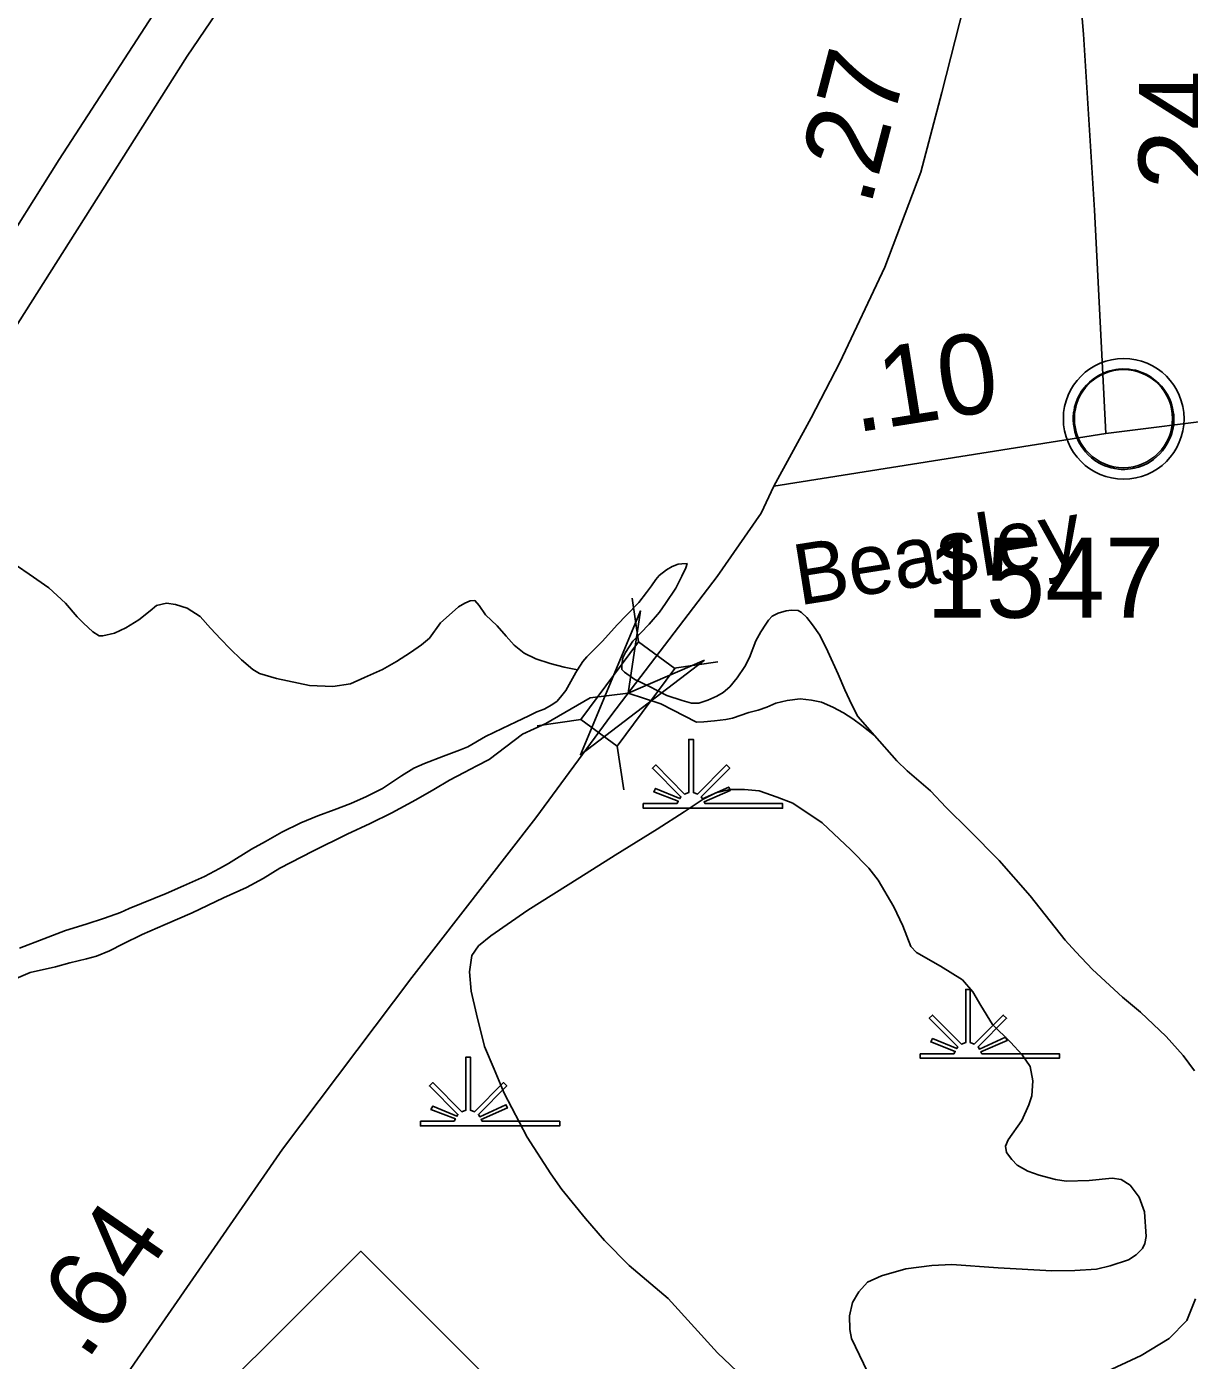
# Model space of a CAD drawing. Extents: x 2220236 to 2384410, y 720751 to 894131.
# Drawn here: x 2349757 to 2351574, y 845177 to 847261 of the extents above; entities that cross this region are included whole.
import ezdxf

# ---------------------------------------------------------------- set-up
doc = ezdxf.new("R2010")
doc.units = 0
for name, color, linetype in [('Exist Civil Demographics Community CELL', 7, 'Continuous'), ('Exist Hydrographic Creek Double Shore', 7, 'Continuous'), ('Exist Hydrographic Creek Single Shore', 7, 'Continuous'), ('Exist Hydrographic Misc Water Feature', 7, 'Continuous'), ('Exist Hydrographic Pond Under 1500 Sq Ft', 7, 'Continuous'), ('Exist Hydrographic Swamp CELL', 7, 'Continuous'), ('Exist Road Non-System Type 51', 7, 'Continuous'), ('Exist Road Primary Interstate Divided Center Attributed', 7, 'Continuous'), ('Exist Road Primary NC Attributed', 7, 'Continuous'), ('Exist Road Primary NC Service Mileage Hundredths English Label', 7, 'Continuous'), ('Exist Road Primary NC Shield CELL', 7, 'Continuous'), ('Exist Road Primary NC Structure Standard Bridge CELL', 7, 'Continuous'), ('Exist Road Secondary Mileage Hundredths English Label', 7, 'Continuous'), ('Exist Road Secondary Structure Standard Bridge Attributed CELL', 7, 'Continuous'), ('Exist Road Secondary Type 51 Attributed', 7, 'Continuous'), ('Exist Road Secondary Type 51 Label', 7, 'Continuous'), ('Exist Road Secondary Type 51 Number Label', 7, 'Continuous')]:
    doc.layers.add(name, color=color, linetype=linetype)

msp = doc.modelspace()

# ---------------------------------------------------------------- linework, layer by layer
at = {"layer": 'Exist Civil Demographics Community CELL'}
msp.add_lwpolyline([(2351393.6, 846660.9), (2351394.5, 846666.4), (2351396.3, 846673), (2351399.2, 846680.2), (2351402.2, 846686), (2351405.5, 846691.7), (2351409.3, 846696.8), (2351413.2, 846701.2), (2351417.8, 846705.8), (2351423.3, 846710.4), (2351428.8, 846714), (2351433.7, 846716.9), (2351438.7, 846719.3), (2351444.2, 846721.6), (2351449.8, 846723.5), (2351454.1, 846724.6), (2351459, 846725.3), (2351463.1, 846726.1), (2351469.5, 846726.3), (2351473.9, 846726.2), (2351479.6, 846726), (2351484.5, 846725.2), (2351489.4, 846724.3), (2351494.4, 846722.8), (2351499.6, 846720.9), (2351506.2, 846718), (2351512.5, 846714.5), (2351517.5, 846710.9), (2351522.7, 846706.9), (2351526, 846703.8), (2351530.1, 846699.4), (2351534, 846694.7), (2351537.1, 846690.1), (2351540.2, 846685.1), (2351542.7, 846680), (2351544.7, 846674.9), (2351546.3, 846669.9), (2351547.5, 846665.3), (2351548.6, 846659.3), (2351549.3, 846654.6), (2351549.5, 846648.6), (2351549.3, 846642.8), (2351548.8, 846637.1), (2351547.8, 846631.6), (2351546.2, 846625.5), (2351544.3, 846619.6), (2351542, 846614.6), (2351538.8, 846608.6), (2351535.6, 846603.3), (2351532.1, 846598.6), (2351527.9, 846593.8), (2351522.6, 846588.8), (2351517.6, 846584.7), (2351512.6, 846581.3), (2351508.2, 846578.8), (2351501.4, 846575.5), (2351494.3, 846572.8), (2351488.3, 846571.4), (2351481.7, 846570.1), (2351477.3, 846569.6), (2351472.8, 846569.3), (2351467.2, 846569.3), (2351462.9, 846569.8), (2351457.3, 846570.5), (2351451.4, 846571.8), (2351446.8, 846573.1), (2351441.6, 846575), (2351437, 846577), (2351433.1, 846579.2), (2351426.3, 846583.3), (2351420.7, 846587.5), (2351415.8, 846592), (2351411.4, 846596.9), (2351408.2, 846600.9), (2351405.2, 846605), (2351401.1, 846612.1), (2351399.4, 846615.7), (2351397.7, 846619.7), (2351395.1, 846627.9), (2351393.6, 846634.9), (2351392.9, 846640.1), (2351392.5, 846646.4), (2351392.5, 846651.1), (2351393, 846657.6)], close=True, dxfattribs=at)
for centre, radius in [((2351471.2, 846648.4), 94.3), ((2351470.9, 846648.7), 76.7)]:
    msp.add_circle(centre, radius, dxfattribs=at)
at = {"layer": 'Exist Hydrographic Creek Double Shore'}
for points in [[(2349917.4, 845882.8), (2349975.2, 845906.5), (2350001.9, 845918.4), (2350034.8, 845932.9), (2350058.6, 845945.3), (2350072.4, 845953.1), (2350108.2, 845975.9), (2350130.1, 845987.6), (2350156, 846002.5), (2350185.6, 846016.8), (2350211.8, 846027.7), (2350237.7, 846037), (2350263.5, 846047.2), (2350288, 846058.1), (2350313.1, 846070.6), (2350342.8, 846090.5), (2350362, 846102.2), (2350378.8, 846109.4), (2350408.5, 846121.1), (2350433.4, 846130.3), (2350446.3, 846135.8), (2350474.2, 846151.7), (2350500, 846164.2), (2350521.8, 846175), (2350541.8, 846184), (2350554, 846190.4), (2350565.7, 846194.8), (2350577.5, 846201.2), (2350586.2, 846207.2), (2350593.4, 846215.7), (2350599.3, 846223.5), (2350614.9, 846252), (2350618, 846256.1)], [(2349724.9, 845766.6), (2349762.6, 845782.9), (2349802.3, 845792.1), (2349824.4, 845797.9), (2349850.3, 845804.5), (2349866.3, 845808.5), (2349886.3, 845816.8), (2349907.8, 845827.6), (2349937.7, 845842.6), (2349973.5, 845858.1), (2350015.5, 845876.3), (2350064.7, 845899.6), (2350100.8, 845915.9), (2350126.8, 845930.1), (2350152.4, 845945.9), (2350204.2, 845972.6), (2350257.9, 845999.4), (2350293.7, 846015.7), (2350327.5, 846032.5), (2350365.3, 846053.1), (2350393.2, 846069), (2350417.6, 846083.7), (2350440.7, 846095.5), (2350460.7, 846106.2), (2350479.6, 846115.8), (2350531.7, 846155.3), (2350568.1, 846172.3), (2350637.3, 846212.4), (2350696.8, 846219.7), (2350747.8, 846202.7), (2350803.8, 846174.4), (2350815.3, 846174.8), (2350832, 846176.2), (2350849.3, 846178.5), (2350860, 846180.6), (2350885.6, 846189.2), (2350899.9, 846193.1), (2350913.5, 846197.6), (2350927.6, 846204.1), (2350945.5, 846208.1), (2350965.5, 846210.5), (2350983.6, 846208.6), (2350999.1, 846205.3), (2351016.5, 846197.9), (2351033.6, 846188.7), (2351047.8, 846179.4), (2351062, 846169.2), (2351082, 846153.6)], [(2349746, 845820.9), (2349783.8, 845835.6), (2349817.7, 845848.5), (2349849.8, 845858.7), (2349878.9, 845868.1), (2349903.9, 845876.6), (2349917.4, 845882.8)]]:
    msp.add_lwpolyline(points, dxfattribs=at)
at = {"layer": 'Exist Hydrographic Creek Single Shore'}
msp.add_lwpolyline([(2351582, 845629.2), (2351564.3, 845653.1), (2351537.8, 845683.2), (2351497.5, 845720.9), (2351469.3, 845744.4), (2351422.6, 845787.8), (2351396.2, 845815.2), (2351380, 845833.6), (2351325.3, 845902.6), (2351276.4, 845958), (2351229.9, 846005.4), (2351193.6, 846041), (2351169.3, 846066.9), (2351132.8, 846098.2), (2351116.8, 846114), (2351082, 846153.6)], dxfattribs=at)
at = {"layer": 'Exist Hydrographic Misc Water Feature'}
for points in [[(2349742.9, 846418.2), (2349761.1, 846405.8), (2349791.5, 846384.1), (2349817.8, 846360.5), (2349836, 846339), (2349846, 846328.9), (2349860.3, 846315.3), (2349870.4, 846309.2), (2349876.3, 846309.4), (2349894.2, 846313.4), (2349912.2, 846321.7), (2349932.1, 846334), (2349949.9, 846348.5), (2349959.7, 846356.5), (2349975.6, 846360.4), (2349989.8, 846358.4), (2350007.8, 846352.5), (2350028, 846339.6), (2350044.2, 846321.2), (2350060.3, 846303.8), (2350074.4, 846289.6), (2350092.8, 846271.7), (2350110.2, 846256.6), (2350120.9, 846250.5), (2350147.2, 846242.7), (2350199.2, 846231.7), (2350235.4, 846229.9), (2350263.1, 846234.3), (2350285, 846244.1), (2350313, 846256.7), (2350334.8, 846269.1), (2350356.6, 846283.1), (2350374.1, 846295.3), (2350386.5, 846305.7), (2350403.9, 846329.4), (2350422, 846345.8), (2350431.8, 846354.5), (2350441.7, 846360.4), (2350449.8, 846364.1), (2350457.6, 846364.4), (2350463.9, 846356.4), (2350474, 846342.1), (2350492.1, 846324.8), (2350506.2, 846308.9), (2350518.6, 846294.7), (2350534.2, 846282.2), (2350552.6, 846273.1), (2350574.9, 846265.8), (2350596.8, 846260.1), (2350618, 846256.1)], [(2350618, 846256.1), (2350626, 846268.9), (2350632.6, 846276.3), (2350656.5, 846300.3), (2350680.1, 846326.9), (2350693.9, 846341.2), (2350713.8, 846361.1), (2350725.6, 846377), (2350733.4, 846387.1), (2350740.2, 846397.3), (2350745.2, 846403.4), (2350757, 846412.1), (2350765.6, 846417.3), (2350775.3, 846421), (2350780.9, 846421.9), (2350789.1, 846422.2), (2350787.1, 846415.6), (2350781, 846402.2), (2350771.3, 846383.8), (2350755.5, 846359.5), (2350745.9, 846346), (2350729.9, 846327.3), (2350716.1, 846313.6), (2350704.4, 846300.6), (2350692.7, 846283.1), (2350688.8, 846274.7), (2350686.9, 846263.1), (2350687.2, 846256.6), (2350691, 846252.5), (2350707.2, 846241), (2350729, 846230.4), (2350757.5, 846215.8), (2350781.4, 846207.9), (2350795.7, 846204.2), (2350807.5, 846204.1), (2350821.4, 846208.6), (2350835.3, 846215.1), (2350845.3, 846220.4), (2350855.7, 846229.7), (2350867, 846243.3), (2350879, 846261.2), (2350886.7, 846275.2), (2350896.4, 846301.3), (2350904.1, 846315.3), (2350912.1, 846327.2), (2350916.1, 846333.9), (2350921.8, 846340), (2350931.4, 846344.4), (2350943.7, 846348.2), (2350952.2, 846349.5), (2350962.4, 846348.9), (2350967.8, 846345.9), (2350976, 846338), (2350985, 846326.2), (2350996.2, 846310.3), (2351008.7, 846284.5), (2351024.9, 846249.1), (2351035.4, 846224.9), (2351046.6, 846201.4), (2351055.9, 846183), (2351082, 846153.6)], [(2351583.4, 845273.1), (2351569.7, 845239.1), (2351542.3, 845210.7), (2351498.4, 845184.3), (2351436.9, 845155.5), (2351379.3, 845120.4), (2351329.7, 845082.2), (2351282.2, 845039.3), (2351256.6, 845015.2), (2351248.7, 844998.5), (2351242.9, 844971.3), (2351239.5, 844919.3), (2351250.1, 844877.1), (2351274.5, 844833.8), (2351309.4, 844783.7), (2351358, 844718.4), (2351394.6, 844673), (2351453.4, 844599.9), (2351498.1, 844542), (2351540.8, 844492.8), (2351573.4, 844451.5), (2351603.7, 844415.7)]]:
    msp.add_lwpolyline(points, dxfattribs=at)
at = {"layer": 'Exist Hydrographic Pond Under 1500 Sq Ft'}
for points in [[(2350463, 845824.7), (2350482.4, 845840.2), (2350540.1, 845880.3), (2350621.4, 845931.3), (2350676.8, 845966.3), (2350742.4, 846006.8), (2350784.3, 846034.1), (2350814, 846054), (2350833.9, 846064), (2350855.7, 846068.8), (2350878.7, 846069.1), (2350901.8, 846066.8), (2350930, 846057.1), (2350954.1, 846047.6), (2351000.3, 846016.7), (2351045, 845974.8), (2351073.1, 845945.8), (2351087.7, 845927.4), (2351112, 845885.7), (2351126.3, 845856.1), (2351138.8, 845823.8)], [(2350876.9, 845150), (2350836.3, 845188.4), (2350759.3, 845273.2), (2350698.7, 845324.9), (2350660, 845364.3), (2350630.4, 845398.3), (2350593.1, 845443.7), (2350576.3, 845468.3), (2350539.2, 845525.8), (2350503.3, 845594.3), (2350487.3, 845632), (2350472.4, 845667.5), (2350459.8, 845717.9), (2350451.4, 845753.6), (2350449.2, 845784.1), (2350452.8, 845809.5), (2350463, 845824.7)], [(2351138.8, 845823.8), (2351147.4, 845814.3), (2351185.1, 845792.8), (2351219.4, 845771.3), (2351235.6, 845752.9), (2351248, 845731.4), (2351266.2, 845701.6), (2351294.6, 845674.2), (2351312.8, 845654.3), (2351325.1, 845636.1), (2351329.2, 845613.9), (2351327.6, 845590.2), (2351323.2, 845575.9), (2351312.1, 845551.8), (2351290.7, 845521.4), (2351286.5, 845511.4), (2351288.2, 845501.6), (2351296.2, 845490.5), (2351304.8, 845481.6), (2351321.2, 845472.5), (2351338.9, 845466), (2351364.8, 845459.5), (2351381.3, 845456.9), (2351417, 845457.7), (2351453.3, 845461.5), (2351467.2, 845459.7), (2351481.3, 845450.5), (2351495.5, 845432), (2351503.7, 845408.7), (2351506.3, 845370.1), (2351504.1, 845359.5), (2351500.5, 845351.8), (2351490.7, 845341.5), (2351478.5, 845333.8), (2351450.1, 845324.5), (2351428.9, 845319.3), (2351394.9, 845317.3), (2351358.8, 845316.5), (2351274.9, 845321.2), (2351202.8, 845326.5)], [(2351202.8, 845326.5), (2351171.4, 845325.2), (2351130.9, 845319.6), (2351092.9, 845308.9), (2351071, 845299.1), (2351057.2, 845283.8), (2351047.4, 845267), (2351042.6, 845246.1), (2351043.5, 845224.8), (2351046, 845211.1), (2351070.8, 845158.6)]]:
    msp.add_lwpolyline(points, dxfattribs=at)
at = {"layer": 'Exist Hydrographic Swamp CELL'}
for points in [[(2350720.6, 846046.9), (2350773.3, 846047), (2350775.3, 846050.6), (2350737, 846065.4), (2350739.9, 846070.6), (2350777.7, 846054.9), (2350779.3, 846057.8), (2350734.8, 846102.3), (2350740, 846107.4), (2350785.2, 846061.9), (2350791.6, 846064.3), (2350791.6, 846147.4), (2350798.8, 846147.4), (2350798.8, 846064.3), (2350805.1, 846061.9), (2350850.4, 846107.4), (2350855.6, 846102.3), (2350811.1, 846057.8), (2350813.1, 846054.2), (2350854, 846072.8), (2350856.5, 846067.7), (2350815.5, 846049.9), (2350817.1, 846047), (2350938.2, 846046.9), (2350938.2, 846039.8), (2350720.6, 846039.8)], [(2351153.4, 845656), (2351206, 845656.1), (2351208, 845659.7), (2351169.7, 845674.5), (2351172.6, 845679.7), (2351210.4, 845664), (2351212, 845666.9), (2351167.5, 845711.4), (2351172.7, 845716.5), (2351217.9, 845671), (2351224.3, 845673.4), (2351224.3, 845756.5), (2351231.5, 845756.5), (2351231.5, 845673.4), (2351237.8, 845671), (2351283.1, 845716.5), (2351288.3, 845711.4), (2351243.8, 845666.9), (2351245.8, 845663.3), (2351286.7, 845681.9), (2351289.2, 845676.8), (2351248.2, 845659), (2351249.8, 845656.1), (2351370.9, 845656), (2351370.9, 845648.9), (2351153.4, 845648.9)], [(2350372.4, 845550.4), (2350425, 845550.5), (2350427, 845554.1), (2350388.8, 845568.9), (2350391.7, 845574.1), (2350429.4, 845558.3), (2350431, 845561.2), (2350386.5, 845605.8), (2350391.7, 845610.9), (2350437, 845565.4), (2350443.3, 845567.8), (2350443.3, 845650.9), (2350450.5, 845650.9), (2350450.5, 845567.8), (2350456.8, 845565.4), (2350502.2, 845610.9), (2350507.3, 845605.8), (2350462.9, 845561.2), (2350464.9, 845557.6), (2350505.8, 845576.2), (2350508.2, 845571.2), (2350467.2, 845553.4), (2350468.8, 845550.5), (2350589.9, 845550.4), (2350589.9, 845543.3), (2350372.4, 845543.3)]]:
    msp.add_lwpolyline(points, close=True, dxfattribs=at)
at = {"layer": 'Exist Road Non-System Type 51'}
msp.add_lwpolyline([(2352800.8, 846743.8), (2352070, 846688.8), (2351904.4, 846678.9), (2351634.6, 846649.6), (2351443.1, 846625.4)], dxfattribs=at)
at = {"layer": 'Exist Road Primary Interstate Divided Center Attributed'}
for points in [[(2350572, 848307.5), (2350486.4, 848158.3), (2350354.2, 847928.2), (2350165.4, 847604.8), (2349808.1, 847053.5), (2349597.9, 846720.4), (2349459.6, 846508.1), (2349233.8, 846158.5)], [(2349284.7, 846073.5), (2349501.5, 846416.5), (2350007.7, 847215.2), (2350163.4, 847445.1), (2350406.8, 847848.3), (2350582.8, 848156), (2350661.6, 848305.4)]]:
    msp.add_lwpolyline(points, dxfattribs=at)
at = {"layer": 'Exist Road Primary NC Attributed'}
for points in [[(2350924.3, 846543.2), (2350982.9, 846649.8), (2351027.8, 846736.3), (2351098, 846885.2), (2351154.3, 847033.8), (2351186.8, 847158.2), (2351249.3, 847404.4), (2351272.2, 847531.2), (2351325.3, 847807.7), (2351352.9, 847909.5)], [(2350671.6, 846186.3), (2350836, 846402.1), (2350904.8, 846500.9), (2350924.3, 846543.2)], [(2348914.3, 843785), (2348955.4, 843835.3), (2349046.2, 843960.8), (2349260.2, 844261.9), (2349403.8, 844453.5), (2349569, 844679.5), (2349704.9, 844861), (2349872, 845094.9), (2350156.9, 845507.1), (2350358.7, 845775.3), (2350552.5, 846024.9), (2350671.6, 846186.3)]]:
    msp.add_lwpolyline(points, dxfattribs=at)
at = {"layer": 'Exist Road Primary NC Shield CELL'}
msp.add_lwpolyline([(2349946, 845014.3), (2350279, 845347.3), (2350612, 845014.3), (2350279, 844681.3)], close=True, dxfattribs=at)
at = {"layer": 'Exist Road Primary NC Structure Standard Bridge CELL'}
for p, q in [((2350713.3, 846299.8), (2350703.1, 846368)), ((2350768.7, 846258.7), (2350836.9, 846268.8)), ((2350554.8, 846168.4), (2350623, 846178.6)), ((2350689.9, 846068.3), (2350679.7, 846136.5))]:
    msp.add_line(p, q, dxfattribs=at)
msp.add_lwpolyline([(2350623, 846178.6), (2350713, 846300), (2350769.7, 846257.9), (2350679.7, 846136.5)], close=True, dxfattribs=at)
at = {"layer": 'Exist Road Secondary Structure Standard Bridge Attributed CELL'}
msp.add_lwpolyline([(2350816.3, 846270.9), (2350622.2, 846123.2), (2350716.4, 846348.1), (2350696.8, 846219.7)], close=True, dxfattribs=at)
at = {"layer": 'Exist Road Secondary Type 51 Attributed'}
for points in [[(2351352.9, 847909.5), (2351363.9, 847820.9), (2351367.6, 847712.3), (2351386.9, 847505.8), (2351408.6, 847249.8), (2351425.5, 846974.5), (2351443.1, 846625.4)], [(2350924.3, 846543.2), (2351443.1, 846625.4)]]:
    msp.add_lwpolyline(points, dxfattribs=at)

# ---------------------------------------------------------------- texts
at = {"layer": 'Exist Road Primary NC Service Mileage Hundredths English Label'}
for s, rotation, p in [('.27', 75.3588, (2351075.2, 846978.3)), ('.64', 55.3515, (2349850.5, 845173.8))]:
    msp.add_text(s, height=125, rotation=rotation, dxfattribs=at).set_placement(p)
at = {"layer": 'Exist Road Secondary Mileage Hundredths English Label'}
for s, rotation, p in [('.24', 89.6976, (2351619.1, 846960)), ('.10', 9.0031, (2351052.4, 846626.8))]:
    msp.add_text(s, height=125, rotation=rotation, dxfattribs=at).set_placement(p)
at = {"layer": 'Exist Road Secondary Type 51 Label'}
msp.add_text('Beasley', height=95, rotation=9.0031, dxfattribs=at).set_placement((2350963.7, 846356.5))
at = {"layer": 'Exist Road Secondary Type 51 Number Label'}
msp.add_text('1547', height=125, dxfattribs=at).set_placement((2351162.7, 846337.5))

doc.saveas('drawing.dxf')
